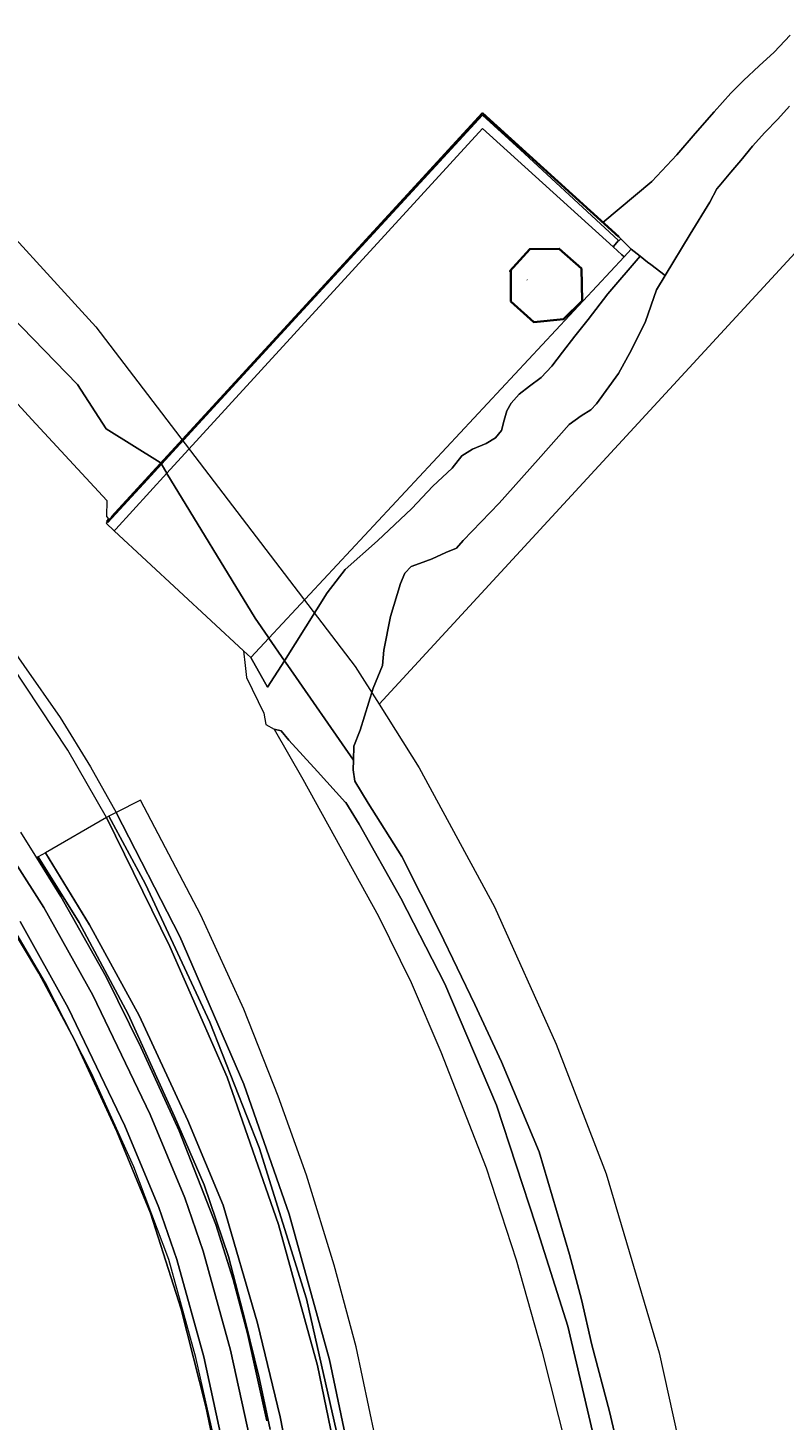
# Model space of a CAD drawing. Header units: metres. Extents: x 250001 to 257773, y 598992 to 609118.
# Tile 637 of 656: x 254279 to 254459, y 606820 to 607152. Entities that reach past the tile are written whole.
import ezdxf
from ezdxf.enums import TextEntityAlignment as Align
from ezdxf.lldxf.tags import DXFTag

# ---------------------------------------------------------------- set-up
doc = ezdxf.new("R2010")
doc.units = ezdxf.units.M
for name, color, linetype, lineweight in [('B-WE-GK-BESCHOEIING-G', 252, 'GK-BESCHOEIING', 35), ('B-WE-GR-GRAS-GV', 252, 'Continuous', 13), ('B-WE-GR-GROENVOORZIENING-GV', 252, 'Continuous', 18), ('B-WE-GW-TALUD_KRUIN-G', 252, 'Continuous', 18), ('B-WE-IE-TERREINAFSCHEIDING_KUNSTMATIG_HEKWERK-G', 252, 'IE-TERREINAFSCHEIDING-KUNSTMATIG', 18), ('B-WE-KG-GRENS_PERCEEL-G', 150, 'KG-PERCEEL', 18), ('B-WE-OB-STREKDAM-GV', 252, 'Continuous', 18), ('B-WE-OG-BEBOUWING-GV', 1, 'Continuous', 35), ('B-WE-OG-BEBOUWING-T18', 7, 'Continuous', 18), ('B-WE-OG-WATER-GV', 252, 'Continuous', 18), ('B-WE-VH-ONVERHARD-GV', 252, 'Continuous', 18), ('B-WE-VH-VERHARDING_GESLOTEN-GV', 252, 'Continuous', 18), ('B-WE-VH-VERHARDING_HALFVERHARDING-GV', 252, 'Continuous', 18), ('B-WE-VH-VERHARDING_OPEN-GV', 252, 'Continuous', 18), ('X-XX-AL-REFERENTIE-G', 7, 'Continuous', 18)]:
    doc.layers.add(name, color=color, linetype=linetype, lineweight=lineweight)
doc.styles.add('NLCS-ISO-ANNOTATIEF-T18', font='NLCS-ISO.ttf', dxfattribs={"height": 1.8})
doc.styles.get("Standard").update_dxf_attribs({"font": 'NLCS-ISO.ttf'})
doc.linetypes.add('GK-BESCHOEIING', pattern='A,30,-5,[1,NLCS.SHX,S=1,R=0,X=0,Y=0],-5', length=40)
doc.linetypes.add('IE-TERREINAFSCHEIDING-KUNSTMATIG', pattern='A,4,[82,NLCS.shx,S=0.75,R=90,X=0,Y=0],4,-2', length=10)
tags = doc.linetypes.add('KG-PERCEEL', pattern='A,5.5,-2,["P",Standard,S=1.8,R=0,X=-0.5,Y=-0.9],-2,5.5,-2,[5,NLCS.SHX,S=0.75,R=0,X=0,Y=0],-2', length=19).pattern_tags.tags
tags[6] = DXFTag(74, 10)

# ---------------------------------------------------------------- blocks, each defined once
blk = doc.blocks.new('BS2021-132-Xref-KAD-20210617')
at = {"layer": 'B-WE-KG-GRENS_PERCEEL-G', "flags": 128}
for points in [[(253988.67, 607366.43), (254262.17, 607663.29), (254651.74, 607304.36), (254362.82, 606990.76)], [(254219.963, 607156.463), (254225.66, 607151.25), (254264.52, 607114.37), (254295.31, 607080.69), (254357.13, 606999.79), (254362.82, 606990.76)], [(254257.278, 606302.466), (254280.69, 606380.26), (254277.89, 606467.02), (254318.78, 606603.92), (254326.9, 606642.08), (254330.54, 606668.93), (254332.73, 606693.73), (254333.22, 606714.55), (254333.03, 606739.26), (254331.51, 606763.44), (254328.64, 606787.19), (254324.56, 606811.18), (254319.1, 606835.13), (254312.68, 606858.43), (254304.33, 606880.51), (254294.27, 606902.89), (254283.32, 606924.35), (254271.11, 606945.08), (254257.63, 606965.88), (254243.57, 606986.6), (254229.22, 607006.41), (254213.61, 607025.05), (254196.88, 607042.94), (254179.39, 607060.02), (254157.264, 607079.934)], [(254362.82, 606990.76), (254372.35, 606975.61), (254390.34, 606942.49), (254405.04, 606909.73), (254416.88, 606878.83), (254429.53, 606836.18), (254440.65, 606785.73), (254452.68, 606669.38)]]:
    blk.add_lwpolyline(points, dxfattribs=at)
blk = doc.blocks.new('BS2021-132-Xref-BGT-GRIJS-20210617-aangepast')
at = {"layer": 'B-WE-GK-BESCHOEIING-G', "flags": 128}
blk.add_lwpolyline([(254419.943, 607102.143), (254387.414, 607131.628), (254299.027, 607035.323)], dxfattribs=at)
at = {"layer": 'B-WE-GR-GRAS-GV', "flags": 128}
for points in [[(254270.9, 606944.64), (254281.69, 606926.72), (254290.2, 606910.79), (254300.3, 606888.93), (254308.33, 606869.48), (254315.63, 606846.65), (254321.5, 606823.38), (254325.22, 606805.57)], [(254327.558, 606805.128), (254321.009, 606835.281), (254314.614, 606858.462), (254310.348, 606870.802), (254302.226, 606890.327), (254288.687, 606918.413), (254277.283, 606938.96)], [(254277.283, 606938.96), (254288.687, 606918.413), (254302.226, 606890.327), (254310.348, 606870.802), (254314.614, 606858.462), (254321.009, 606835.281), (254327.558, 606805.128)], [(254334.04, 606806.38), (254327.42, 606836.86), (254320.92, 606860.42), (254316.52, 606873.15), (254308.25, 606893.03), (254294.55, 606921.45), (254282.95, 606942.35), (254269.17, 606963.78)], [(254363.4, 606809.07), (254357.34, 606837.65), (254352.11, 606857.11), (254345.47, 606878.52), (254338.77, 606897.41), (254330.54, 606918.07), (254320.34, 606940.51), (254305.92, 606967.91), (254300.16, 606965), (254315.33, 606935.4), (254330.61, 606900.25), (254341.39, 606869.26), (254351.02, 606834.57), (254356.49, 606808.43)], [(254353.31, 606808.14), (254348.12, 606833.19), (254338.83, 606866.76), (254326.57, 606901.87), (254312.92, 606933.01), (254297.81, 606963.74), (254283.29, 606955.37), (254293.79, 606938.21), (254305.61, 606916.61), (254317.21, 606891.59), (254325.61, 606871.43), (254333.83, 606843.29), (254339.24, 606820.92), (254341.96, 606807.1)], [(254356.49, 606808.43), (254351.02, 606834.57), (254341.39, 606869.26), (254330.61, 606900.25), (254315.33, 606935.4), (254300.16, 606965), (254298.746, 606964.242), (254298.44, 606964.078), (254307.105, 606947.924), (254322.466, 606914.967), (254334.213, 606885.172), (254345.508, 606849.055), (254355.674, 606804.136)], [(254336.85, 606817.94), (254334.25, 606830.23), (254330.92, 606843.83), (254326.908, 606859.153), (254321.108, 606876.233), (254314.02, 606892.52), (254303.033, 606916.882), (254291.323, 606938.732), (254281.57, 606954.38), (254281.22, 606954.17), (254286.94, 606944.93), (254297.79, 606925.78), (254306.14, 606908.85), (254315.14, 606889.1), (254323.91, 606866.77), (254328.01, 606853.65), (254331.45, 606840.82), (254336.053, 606819.997)], [(254341.96, 606807.1), (254339.24, 606820.92), (254333.83, 606843.29), (254325.61, 606871.43), (254317.21, 606891.59), (254305.61, 606916.61), (254293.79, 606938.21), (254283.29, 606955.37), (254281.57, 606954.38), (254291.323, 606938.732), (254303.033, 606916.882), (254314.02, 606892.52), (254321.108, 606876.233), (254326.908, 606859.153), (254330.92, 606843.83), (254334.25, 606830.23), (254336.85, 606817.94)]]:
    blk.add_lwpolyline(points, dxfattribs=at)
blk.add_lwpolyline([(254307.105, 606947.924), (254298.44, 606964.078), (254297.81, 606963.74), (254312.92, 606933.01), (254326.57, 606901.87), (254338.83, 606866.76), (254348.12, 606833.19), (254353.31, 606808.14), (254358.83, 606772.26), (254361.62, 606734.47), (254361.73, 606700.68), (254360.63, 606675.76), (254356.82, 606648.85), (254359.372, 606646.906), (254360.672, 606652.787), (254359.67, 606653.595), (254364.032, 606720.391), (254361.773, 606757.636), (254355.674, 606804.136), (254345.508, 606849.055), (254334.213, 606885.172), (254322.466, 606914.967)], close=True, dxfattribs=at)
at = {"layer": 'B-WE-GR-GROENVOORZIENING-GV', "flags": 128}
blk.add_lwpolyline([(254325.22, 606805.57), (254321.5, 606823.38), (254315.63, 606846.65), (254308.33, 606869.48), (254300.3, 606888.93), (254290.2, 606910.79), (254281.69, 606926.72), (254270.9, 606944.64)], dxfattribs=at)
at = {"layer": 'B-WE-GW-TALUD_KRUIN-G', "flags": 128}
for points in [[(254200.738, 607089.687), (254235.32, 607054.69), (254249.56, 607038.85), (254266.6, 607016.47), (254278.107, 607000), (254286.77, 606987.6), (254294.01, 606975.82), (254300.16, 606965)], [(254297.81, 606963.74), (254288.62, 606979.79), (254275.29, 607000), (254275.02, 607000.41), (254256.776, 607025.526), (254234.72, 607052.38), (254206.178, 607081.128), (254199.071, 607087.884)], [(254325.64, 606545.03), (254339.272, 606579.285), (254341.96, 606586.04), (254345.96, 606597.15), (254351.5, 606619.94), (254352.981, 606627.986), (254356.82, 606648.85), (254360.63, 606675.76), (254361.73, 606700.68), (254361.62, 606734.47), (254358.83, 606772.26), (254353.31, 606808.14), (254348.12, 606833.19), (254338.83, 606866.76), (254326.57, 606901.87), (254312.92, 606933.01), (254297.81, 606963.74)], [(254300.16, 606965), (254315.33, 606935.4), (254330.61, 606900.25), (254341.39, 606869.26), (254351.02, 606834.57), (254356.49, 606808.43), (254360.16, 606785.46), (254363.04, 606759.31), (254364.62, 606725.84), (254364.577, 606719.874), (254364.45, 606702.02), (254363.55, 606686.862), (254362.79, 606674.06), (254361.55, 606656.76)]]:
    blk.add_lwpolyline(points, dxfattribs=at)
at = {"layer": 'B-WE-IE-TERREINAFSCHEIDING_KUNSTMATIG_HEKWERK-G', "flags": 128}
blk.add_lwpolyline([(254333.097, 606730.586), (254332.27, 606743.32), (254330.67, 606769.99), (254328.47, 606787.9), (254325.22, 606805.57), (254321.5, 606823.38), (254315.63, 606846.65), (254308.33, 606869.48), (254300.3, 606888.93), (254290.2, 606910.79), (254281.69, 606926.72), (254270.9, 606944.64), (254254.53, 606969.98), (254237.82, 606994.23), (254233.449, 607000)], dxfattribs=at)
at = {"layer": 'B-WE-OB-STREKDAM-GV', "flags": 128}
blk.add_lwpolyline([(254460.754, 607150.256), (254456.959, 607146.191), (254453.351, 607142.872), (254449.656, 607139.447), (254446.605, 607136.376), (254442.666, 607131.939), (254438.133, 607126.794), (254433.772, 607121.71), (254427.813, 607115.349), (254416.138, 607105.592), (254419.943, 607102.143), (254420.428, 607101.658), (254422.884, 607099.203), (254425.017, 607097.512), (254426.744, 607096.142), (254427.561, 607095.604), (254430.982, 607092.963), (254436.913, 607102.764), (254441.592, 607110.448), (254443.305, 607113.634), (254443.824, 607114.223), (254446.62, 607117.533), (254449.024, 607120.387), (254451.775, 607123.763), (254454.753, 607127.011), (254457.805, 607130.233), (254460.63, 607133.331)], dxfattribs=at)
at = {"layer": 'B-WE-OG-BEBOUWING-GV', "flags": 128}
blk.add_lwpolyline([(254411.031, 607094.582), (254405.752, 607099.313), (254398.721, 607099.249), (254393.99, 607093.97), (254394.177, 607094.075), (254394.234, 607086.777), (254399.679, 607081.838), (254406.734, 607082.517), (254411.191, 607086.895)], close=True, dxfattribs=at)
at = {"layer": 'B-WE-OG-WATER-GV', "flags": 128}
for points in [[(254166.813, 607172.416), (254240.676, 607103.693), (254251.396, 607101.931), (254253.598, 607102.518), (254269.751, 607088.715), (254290.897, 607066.982), (254297.798, 607056.409), (254310.66, 607048.38), (254310.8, 607048.15), (254387.414, 607131.628), (254416.138, 607105.592), (254427.813, 607115.349), (254433.772, 607121.71), (254438.133, 607126.794), (254442.666, 607131.939), (254446.605, 607136.376), (254449.656, 607139.447), (254453.351, 607142.872), (254456.959, 607146.191), (254460.754, 607150.256)], [(254460.63, 607133.331), (254457.805, 607130.233), (254454.753, 607127.011), (254451.775, 607123.763), (254449.024, 607120.387), (254446.62, 607117.533), (254443.824, 607114.223), (254443.305, 607113.634), (254441.592, 607110.448), (254436.913, 607102.764), (254430.982, 607092.963), (254428.922, 607089.559), (254426.275, 607081.963), (254422.92, 607075.207), (254419.874, 607069.598), (254414.577, 607062.355), (254413.296, 607060.898), (254411, 607059.528), (254408.086, 607057.452), (254400.714, 607049.105), (254391.398, 607038.726), (254382.834, 607029.805), (254381.288, 607027.994), (254378.728, 607026.934), (254375.46, 607025.388), (254372.414, 607024.327), (254370.471, 607023.62), (254368.926, 607021.986), (254367.91, 607019.513), (254365.527, 607011.697), (254363.923, 607003.684), (254363.626, 607000), (254361.403, 606994.628), (254358.322, 606984.579), (254356.782, 606980.794), (254356.668, 606977.445), (254356.588, 606975.117), (254357.057, 606972.463), (254360.233, 606967.171), (254368.24, 606954.47), (254377.21, 606936.66), (254385.66, 606919.22), (254391.98, 606905.54), (254400.93, 606884.08), (254408.18, 606859.67), (254411.039, 606848.948), (254413.525, 606838.09), (254417.703, 606822.249), (254421.765, 606804.944)]]:
    blk.add_lwpolyline(points, dxfattribs=at)
at = {"layer": 'B-WE-VH-ONVERHARD-GV', "flags": 128}
blk.add_lwpolyline([(254340.238, 607001.154), (254336.529, 607006.506), (254332.232, 607001.893), (254336.237, 606994.814)], close=True, dxfattribs=at)
at = {"layer": 'B-WE-VH-VERHARDING_GESLOTEN-GV', "flags": 128}
for points in [[(254336.053, 606819.997), (254331.45, 606840.82), (254328.01, 606853.65), (254323.91, 606866.77), (254315.14, 606889.1), (254306.14, 606908.85), (254297.79, 606925.78), (254286.94, 606944.93), (254281.22, 606954.17), (254277.42, 606960.32)], [(254269.17, 606963.78), (254282.95, 606942.35), (254294.55, 606921.45), (254308.25, 606893.03), (254316.52, 606873.15), (254320.92, 606860.42), (254327.42, 606836.86), (254334.04, 606806.38)]]:
    blk.add_lwpolyline(points, dxfattribs=at)
at = {"layer": 'B-WE-VH-VERHARDING_HALFVERHARDING-GV', "flags": 128}
for points in [[(254264.13, 607075.94), (254280.03, 607058.62), (254297.91, 607039.33), (254297.83, 607035.52), (254298.31, 607034.94), (254297.81, 607034.4), (254298.02, 607034.225), (254299.027, 607035.323), (254310.334, 607047.642), (254310.8, 607048.15), (254310.66, 607048.38), (254297.798, 607056.409), (254290.897, 607066.982), (254269.751, 607088.715)], [(254421.765, 606804.944), (254417.703, 606822.249), (254413.525, 606838.09), (254411.039, 606848.948), (254408.18, 606859.67), (254400.93, 606884.08), (254391.98, 606905.54), (254385.66, 606919.22), (254377.21, 606936.66), (254368.24, 606954.47), (254360.233, 606967.171), (254357.057, 606972.463), (254356.588, 606975.117), (254356.668, 606977.445), (254341.037, 607000), (254340.238, 607001.154), (254336.237, 606994.814), (254332.232, 607001.893), (254330.523, 607003.48), (254330.885, 607000), (254331.18, 606997.17), (254335.31, 606988.65), (254335.8, 606985.97), (254337.78, 606984.85), (254339.5, 606984.42), (254341.31, 606982.23), (254348.15, 606974.72), (254354.8, 606967.39), (254354.855, 606967.366), (254358.06, 606962.22), (254367.98, 606944.59), (254378.48, 606924.11), (254390.77, 606895.19), (254400.19, 606866.61), (254407.79, 606842.57), (254414.5, 606813.75)]]:
    blk.add_lwpolyline(points, dxfattribs=at)
blk.add_lwpolyline([(254425.017, 607097.512), (254422.884, 607099.203), (254421.178, 607097.372), (254336.529, 607006.506), (254340.238, 607001.154), (254350.449, 607017.334), (254354.735, 607022.884), (254362.417, 607029.702), (254370.598, 607037.444), (254375.576, 607042.706), (254380.225, 607047.053), (254382.524, 607049.942), (254385.102, 607051.574), (254388.309, 607052.925), (254390.562, 607054.246), (254391.945, 607055.982), (254392.587, 607058.459), (254393.218, 607060.704), (254394.279, 607062.533), (254396.194, 607064.643), (254398.674, 607066.578), (254401.396, 607068.633), (254403.996, 607071.319), (254406.51, 607074.691), (254409.455, 607078.489), (254412.609, 607082.452), (254417.295, 607088.539)], close=True, dxfattribs=at)
at = {"layer": 'B-WE-VH-VERHARDING_OPEN-GV', "flags": 128}
for points in [[(254416.138, 607105.592), (254387.414, 607131.628), (254310.8, 607048.15), (254310.92, 607047.953), (254343.86, 607083.81), (254387.43, 607131.19), (254396.44, 607122.96), (254419.85, 607101.31), (254419.97, 607101.21), (254420.428, 607101.658), (254419.943, 607102.143)], [(254396.44, 607122.96), (254387.43, 607131.19), (254343.86, 607083.81), (254310.92, 607047.953), (254312.225, 607045.806), (254387.44, 607127.996), (254418.563, 607099.758), (254419.85, 607101.31)], [(254418.563, 607099.758), (254387.44, 607127.996), (254312.225, 607045.806), (254312.237, 607045.788), (254333.238, 607011.255), (254336.254, 607006.903), (254336.529, 607006.506), (254421.178, 607097.372), (254420.63, 607097.882)], [(254398.721, 607099.249), (254405.752, 607099.313), (254411.031, 607094.582), (254411.191, 607086.895), (254406.734, 607082.517), (254399.679, 607081.838), (254394.234, 607086.777), (254394.177, 607094.075), (254393.99, 607093.97)], [(254422.884, 607099.203), (254420.428, 607101.658), (254419.97, 607101.21), (254419.85, 607101.31), (254418.563, 607099.758), (254420.63, 607097.882), (254421.178, 607097.372)], [(254426.744, 607096.142), (254425.017, 607097.512), (254417.295, 607088.539), (254412.609, 607082.452), (254409.455, 607078.489), (254406.51, 607074.691), (254403.996, 607071.319), (254401.396, 607068.633), (254398.674, 607066.578), (254396.194, 607064.643), (254394.279, 607062.533), (254393.218, 607060.704), (254392.587, 607058.459), (254391.945, 607055.982), (254390.562, 607054.246), (254388.309, 607052.925), (254385.102, 607051.574), (254382.524, 607049.942), (254380.225, 607047.053), (254375.576, 607042.706), (254370.598, 607037.444), (254362.417, 607029.702), (254354.735, 607022.884), (254350.449, 607017.334), (254340.238, 607001.154), (254341.037, 607000), (254356.668, 606977.445), (254356.782, 606980.794), (254358.322, 606984.579), (254361.403, 606994.628), (254363.626, 607000), (254363.923, 607003.684), (254365.527, 607011.697), (254367.91, 607019.513), (254368.926, 607021.986), (254370.471, 607023.62), (254372.414, 607024.327), (254375.46, 607025.388), (254378.728, 607026.934), (254381.288, 607027.994), (254382.834, 607029.805), (254391.398, 607038.726), (254400.714, 607049.105), (254408.086, 607057.452), (254411, 607059.528), (254413.296, 607060.898), (254414.577, 607062.355), (254419.874, 607069.598), (254422.92, 607075.207), (254426.275, 607081.963), (254428.922, 607089.559), (254430.982, 607092.963), (254427.561, 607095.604)], [(254312.225, 607045.806), (254310.92, 607047.953), (254307.61, 607044.35), (254298.17, 607034.1), (254298.02, 607034.225), (254297.738, 607033.918), (254299.686, 607032.11), (254300.053, 607032.505)], [(254310.92, 607047.953), (254310.8, 607048.15), (254310.334, 607047.642), (254299.027, 607035.323), (254298.02, 607034.225), (254298.17, 607034.1), (254307.61, 607044.35)], [(254312.237, 607045.788), (254312.225, 607045.806), (254300.053, 607032.505), (254299.686, 607032.11), (254330.523, 607003.48), (254332.232, 607001.893), (254336.529, 607006.506), (254336.254, 607006.903), (254333.238, 607011.255)]]:
    blk.add_lwpolyline(points, close=True, dxfattribs=at)
blk.add_lwpolyline([(254414.5, 606813.75), (254407.79, 606842.57), (254400.19, 606866.61), (254390.77, 606895.19), (254378.48, 606924.11), (254367.98, 606944.59), (254358.06, 606962.22), (254354.855, 606967.366), (254354.8, 606967.39), (254348.15, 606974.72), (254341.31, 606982.23), (254339.5, 606984.42), (254337.78, 606984.85), (254344.62, 606972.9), (254362.68, 606940.28), (254370.47, 606924.48), (254377.5, 606907.94), (254388.32, 606880.29), (254395.45, 606858.33), (254401.56, 606836.66), (254407.56, 606813.11)], dxfattribs=at)
at = {"layer": 'B-WE-OG-BEBOUWING-T18', "style": 'NLCS-ISO-ANNOTATIEF-T18'}
blk.add_text('19', height=0.36, rotation=318.1, dxfattribs=at).set_placement((254398, 607092), align=Align.MIDDLE)

msp = doc.modelspace()

# ---------------------------------------------------------------- block references
at = {"layer": 'X-XX-AL-REFERENTIE-G'}
for name in ['BS2021-132-Xref-BGT-GRIJS-20210617-aangepast', 'BS2021-132-Xref-KAD-20210617']:
    msp.add_blockref(name, (0, 0), dxfattribs=at)

doc.saveas('drawing.dxf')
